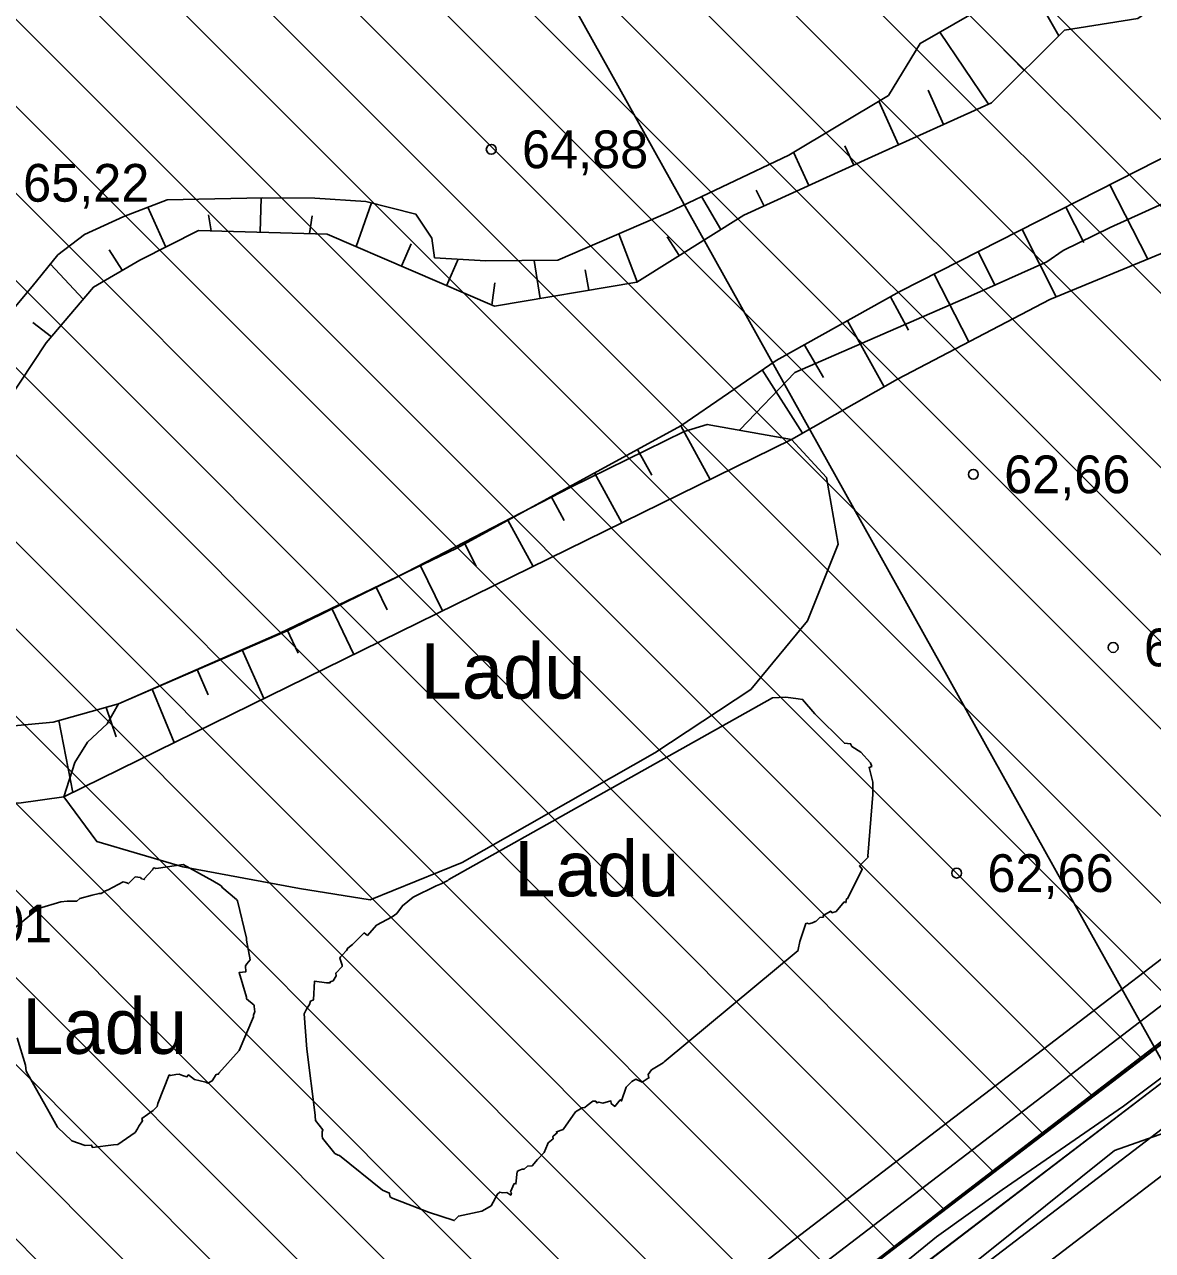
# Model space of a CAD drawing. Extents: x 532503 to 539665, y 6557663 to 6561526.
# Drawn here: x 535308.3 to 535381.6, y 6559738.4 to 6559818 of the extents above; entities that cross this region are included whole.
import ezdxf

# ---------------------------------------------------------------- set-up
doc = ezdxf.new("R2010")
doc.units = 0
for name, color, linetype in [('HALJASTUS', 7, 'Continuous'), ('illumineerimisjooned', 7, 'Continuous'), ('Kaevandatud ala', 7, 'Continuous'), ('kataster', 7, 'Continuous'), ('KORGUS-EH2000', 7, 'Continuous'), ('Lõige', 7, 'Continuous'), ('ME_aktiivne', 7, 'Continuous'), ('PIIR_me', 7, 'Continuous'), ('Plokid', 7, 'Continuous'), ('RELJEEF', 7, 'Continuous'), ('TM_aktiivne', 7, 'Continuous')]:
    doc.layers.add(name, color=color, linetype=linetype)

msp = doc.modelspace()

# ---------------------------------------------------------------- linework, layer by layer
at = {"layer": 'illumineerimisjooned'}
for points in [[(534195.15, 6559981.187), (534198.982, 6559981.551), (535160.123, 6560071.768), (535418.528, 6559993.818), (535458.873, 6559929.252), (535494.628, 6559867.696), (535482.599, 6559826.001), (535251.738, 6559649.676), (535250.358, 6559648.526), (535180.445, 6559687.333), (534941.147, 6559814.594), (534876.935, 6559774.719), (534959.617, 6559531.323), (534733.77, 6559483.152), (534375.905, 6559461.866), (534195.514, 6559444.474)], [(535136.963, 6559567.806), (535183.61, 6559682.831), (535250.501, 6559645.706), (535253.17, 6559647.743), (535476.016, 6559817.954)]]:
    msp.add_lwpolyline(points, dxfattribs=at)
for points in [[(534967.673, 6560049.69), (534974.155, 6559828.082), (535058.693, 6559883.051), (535223.499, 6560002.448), (535218.56, 6560049.918), (535415.933, 6559990.422), (535455.447, 6559927.188), (535490.312, 6559867.164), (535479.121, 6559828.379), (535249.574, 6559653.049), (535182.36, 6559690.845), (534940.993, 6559819.216), (534872.135, 6559776.441), (534954.369, 6559534.338), (534950.911, 6559533.67), (534733.22, 6559487.117), (534375.585, 6559465.864), (534199.951, 6559448.922), (533951.788, 6559660.129), (534200.214, 6559977.649), (534931.627, 6560046.309)], [(535537.644, 6559868.04), (535535.932, 6559811.278), (535531.57, 6559735.34), (535531.4, 6559680.476), (535535.969, 6559621.33), (535541.688, 6559571.196), (535546.449, 6559503.997), (535276.396, 6559543.285), (535107.957, 6559502.648), (535182.405, 6559686.245), (535250.294, 6559648.566)]]:
    msp.add_lwpolyline(points, close=True, dxfattribs=at)
at = {"layer": 'Kaevandatud ala'}
for p, q in [((535344.197, 6559849.804), (535416.199, 6559777.802)), ((535340.72, 6559847.624), (535412.992, 6559775.352)), ((535337.107, 6559845.58), (535409.785, 6559772.902)), ((535333.003, 6559844.027), (535406.578, 6559770.453)), ((535330.263, 6559841.111), (535403.37, 6559768.003)), ((535325.95, 6559839.767), (535400.163, 6559765.553)), ((535322.429, 6559837.63), (535396.956, 6559763.104)), ((535318.342, 6559836.061), (535393.749, 6559760.654)), ((535314.269, 6559834.477), (535390.542, 6559758.204)), ((535309.916, 6559833.173), (535387.334, 6559755.755)), ((535305.542, 6559831.89), (535384.127, 6559753.305)), ((535272.625, 6559830.866), (535364.884, 6559738.607)), ((535301.663, 6559830.113), (535380.92, 6559750.855)), ((535297.823, 6559828.296), (535377.713, 6559748.406)), ((535250.5, 6559651.24), (535480.86, 6559827.19)), ((535293.583, 6559826.879), (535374.506, 6559745.956)), ((535290.09, 6559824.715), (535371.298, 6559743.507)), ((535284.804, 6559824.344), (535368.091, 6559741.057)), ((535270.457, 6559821.72), (535358.47, 6559733.708)), ((535276.16, 6559821.675), (535361.677, 6559736.158)), ((535273.559, 6559812.962), (535355.262, 6559731.258)), ((535274.048, 6559806.816), (535352.055, 6559728.809)), ((535257.29, 6559795.289), (535336.019, 6559716.56)), ((535279.97, 6559795.237), (535348.848, 6559726.359)), ((535264.643, 6559793.594), (535339.227, 6559719.01)), ((535255.686, 6559791.236), (535332.812, 6559714.111)), ((535279.022, 6559790.529), (535345.641, 6559723.909)), ((535280.144, 6559783.75), (535342.434, 6559721.46))]:
    msp.add_line(p, q, dxfattribs=at)
at = {"layer": 'kataster'}
for points in [[(533947.7, 6559658.95), (533949.2, 6559955.8), (534198.28, 6559979.48), (535159.89, 6560069.73), (535417.31, 6559992.13), (535457.22, 6559928.24), (535504.86, 6559846.09), (535250.3, 6559650.84), (535181.52, 6559689.04), (534941.15, 6559817.08), (534874.65, 6559775.26), (534957.01, 6559532.73), (534735.22, 6559485.45), (534375.71, 6559463.85), (534199.28, 6559446.9), (534122.84, 6559439.44), (534110.45, 6559447.36), (534092.53, 6559453.94), (534085.13, 6559454.75)], [(535538.05, 6559871.58), (535539.27, 6559872.49), (535541.59, 6559874.28), (535537.93, 6559811.19), (535533.57, 6559735.28), (535533.4, 6559680.55), (535537.96, 6559621.52), (535543.68, 6559571.38), (535548.62, 6559501.66), (535276.49, 6559541.25), (535104.64, 6559499.79), (535181.52, 6559689.04), (535250.3, 6559650.84), (535504.86, 6559846.09)]]:
    msp.add_lwpolyline(points, close=True, dxfattribs=at)
at = {"layer": 'KORGUS-EH2000'}
for centre in [(535338.644, 6559809.907), (535369.962, 6559788.804), (535379.041, 6559777.564), (535368.874, 6559762.914)]:
    msp.add_circle(centre, 0.32, dxfattribs=at)
at = {"layer": 'Lõige'}
msp.add_lwpolyline([(535150.705, 6560087.504), (535159.93, 6560069.75), (535218.82, 6559968.7), (535305.655, 6559887.851), (535461.67, 6559608.38), (535506.03, 6559511.29), (535514.367, 6559493.043)], dxfattribs=at)
at = {"layer": 'ME_aktiivne'}
msp.add_lwpolyline([(535181.4, 6559689.09), (535250.12, 6559650.95), (535250.5, 6559651.24), (535480.86, 6559827.19), (535473.59, 6559802.83), (535506.03, 6559511.29), (535131.71, 6559566.56)], close=True, dxfattribs=at)
at = {"layer": 'PIIR_me'}
msp.add_lwpolyline([(534441.63, 6560002.32), (534688.17, 6560025.46), (534931.44, 6560048.3), (534969.61, 6560051.877), (534976.05, 6559831.7), (535057.56, 6559884.7), (535221.39, 6560003.39), (535216.26, 6560052.7), (535417.23, 6559992.12), (535457.16, 6559928.22), (535492.47, 6559867.43), (535480.86, 6559827.19), (535250.12, 6559650.95), (535250.12, 6559650.95), (535181.4, 6559689.09), (534941.07, 6559816.91), (534874.54, 6559775.58), (534957, 6559532.81), (534951.31, 6559531.71), (534733.49, 6559485.13), (534485.11, 6559470.37)], dxfattribs=at)
at = {"layer": 'Plokid'}
for points in [[(535473.831, 6559827.358), (535249.729, 6559656.195), (535183.501, 6559692.956), (534940.9, 6559821.974), (534869.24, 6559777.474), (534950.465, 6559538.369)], [(535141.263, 6559572.023), (535184.815, 6559679.417), (535250.709, 6559642.846), (535254.626, 6559645.835), (535468.361, 6559809.086)]]:
    msp.add_lwpolyline(points, dxfattribs=at)
at = {"layer": 'RELJEEF'}
for p, q in [((535375.521, 6559817.278), (535373.505, 6559820.805)), ((535370.939, 6559812.829), (535367.788, 6559817.525)), ((535371.492, 6559816.835), (535373.252, 6559815.022)), ((535367.017, 6559813.745), (535368.021, 6559811.515)), ((535365.104, 6559810.201), (535363.826, 6559813.029)), ((535361.622, 6559810.128), (535362.188, 6559808.881)), ((535359.277, 6559807.554), (535358.288, 6559809.723)), ((535355.851, 6559807.255), (535356.365, 6559806.226)), ((535378.825, 6559807.609), (535381.283, 6559802.773)), ((535317.5, 6559803.563), (535316.347, 6559806.162)), ((535323.642, 6559804.526), (535323.704, 6559806.762)), ((535329.872, 6559803.595), (535330.871, 6559806.423)), ((535353.561, 6559804.698), (535352.307, 6559806.847)), ((535377.142, 6559803.858), (535375.972, 6559806.16)), ((535320.279, 6559805.648), (535320.443, 6559804.615)), ((535327.013, 6559805.583), (535326.84, 6559804.437)), ((535373.12, 6559804.71), (535375.34, 6559800.341)), ((535333.436, 6559803.775), (535332.81, 6559802.325)), ((535348.129, 6559801.313), (535346.935, 6559804.431)), ((535350.08, 6559804.233), (535350.845, 6559803.006)), ((535313.837, 6559803.389), (535314.68, 6559802.053)), ((535371.377, 6559801.077), (535370.267, 6559803.26)), ((535312.137, 6559800.18), (535310.01, 6559802.452)), ((535335.747, 6559801.055), (535336.49, 6559802.773)), ((535341.827, 6559800.222), (535341.443, 6559802.7)), ((535344.753, 6559802.074), (535344.981, 6559800.759)), ((535367.414, 6559801.81), (535369.67, 6559797.417)), ((535338.88, 6559801.229), (535338.684, 6559799.785)), ((535365.746, 6559798.156), (535364.574, 6559800.337)), ((535308.861, 6559798.663), (535310.073, 6559797.734)), ((535361.778, 6559798.781), (535364.164, 6559794.492)), ((535360.217, 6559795.086), (535358.981, 6559797.225)), ((535356.239, 6559795.582), (535358.871, 6559791.478)), ((535350.96, 6559791.964), (535352.868, 6559788.475)), ((535349.072, 6559788.746), (535348.152, 6559790.429)), ((535345.345, 6559788.893), (535347.117, 6559785.653)), ((535343.389, 6559785.8), (535342.537, 6559787.358)), ((535339.729, 6559785.823), (535341.365, 6559782.831)), ((535337.674, 6559782.838), (535336.922, 6559784.288)), ((535334.052, 6559782.874), (535335.478, 6559779.942)), ((535331.88, 6559780.007), (535331.167, 6559781.488)), ((535328.283, 6559780.101), (535329.719, 6559777.116)), ((535326.101, 6559777.2), (535325.399, 6559778.715)), ((535322.476, 6559777.413), (535323.873, 6559774.247)), ((535320.266, 6559774.481), (535319.544, 6559776.131)), ((535316.613, 6559774.849), (535318.051, 6559771.39)), ((535314.282, 6559771.766), (535313.642, 6559773.677)), ((535310.559, 6559772.82), (535311.466, 6559768.159))]:
    msp.add_line(p, q, dxfattribs=at)
for points in [[(535384.73, 6559826.98), (535380.621, 6559824.444), (535373.207, 6559820.653), (535366.505, 6559816.785), (535364.442, 6559813.397), (535357.97, 6559809.533), (535350.126, 6559805.812), (535342.976, 6559802.719), (535338.293, 6559802.663), (535334.968, 6559802.867), (535334.789, 6559804.14), (535333.747, 6559805.697), (535330.502, 6559806.516), (535327.188, 6559806.728), (535323.801, 6559806.764), (535320.7, 6559806.69), (535317.586, 6559806.639), (535314.772, 6559805.556), (535312.228, 6559804.367), (535310.502, 6559803.051), (535308.824, 6559801.005), (535307.4, 6559799.292), (535305.411, 6559795.941)], [(535384.73, 6559826.98), (535380.621, 6559824.444), (535373.207, 6559820.653), (535366.505, 6559816.785), (535364.442, 6559813.397), (535357.97, 6559809.533), (535350.126, 6559805.812), (535342.976, 6559802.719), (535338.293, 6559802.663), (535334.968, 6559802.867), (535334.789, 6559804.14), (535333.747, 6559805.697), (535330.502, 6559806.516), (535327.188, 6559806.728), (535323.801, 6559806.764), (535320.7, 6559806.69), (535317.586, 6559806.639), (535314.772, 6559805.556), (535312.228, 6559804.367), (535310.502, 6559803.051), (535308.824, 6559801.005), (535307.4, 6559799.292), (535305.411, 6559795.941)], [(535350.96, 6559791.964), (535357.146, 6559796.204), (535365.194, 6559800.682), (535387.071, 6559811.8), (535398.38, 6559817.962), (535404.708, 6559822.453)], [(535304.693, 6559783.046), (535305.491, 6559788.669), (535306.297, 6559792.173), (535309.738, 6559797.337), (535312.801, 6559800.966), (535315.812, 6559802.707), (535319.621, 6559804.638), (535327.998, 6559804.405), (535338.848, 6559799.714), (535348.092, 6559801.289), (535355.054, 6559805.629), (535363.368, 6559809.419), (535371.136, 6559812.918), (535375.883, 6559817.638), (535380.635, 6559818.407), (535384.021, 6559820.807)], [(535404.352, 6559818.707), (535401.013, 6559815.947), (535398.521, 6559814.649), (535396.534, 6559813.262), (535395.355, 6559812.612), (535388.452, 6559809.152), (535383.194, 6559806.795), (535378.852, 6559804.84), (535375.803, 6559803.34), (535374.725, 6559802.605), (535369.803, 6559800.404), (535358.368, 6559795.415), (535354.794, 6559791.69)], [(535404.914, 6559815.379), (535400.749, 6559812.583), (535392.521, 6559807.602), (535389.155, 6559806.376), (535386.853, 6559806.159), (535382.48, 6559803.263), (535374.918, 6559800.168), (535365.038, 6559794.989), (535358.144, 6559791.064)], [(535367.574, 6559739.293), (535371.832, 6559742.345), (535379.709, 6559747.777), (535387.014, 6559753.261), (535394.082, 6559757.597), (535397.509, 6559761.68), (535403.04, 6559766.499), (535410.629, 6559772.131), (535425.453, 6559783.626), (535433.072, 6559789.824), (535440.597, 6559795.048), (535446.468, 6559799.594), (535450.682, 6559802.455), (535457.704, 6559808.471), (535461.007, 6559810.685), (535462.883, 6559811.486), (535464.505, 6559810.594), (535466.034, 6559808.485), (535468.01, 6559805.689), (535469.558, 6559803.633), (535470.791, 6559802.553)], [(535367.574, 6559739.293), (535371.832, 6559742.345), (535379.709, 6559747.777), (535387.014, 6559753.261), (535394.082, 6559757.597), (535397.509, 6559761.68), (535403.04, 6559766.499), (535410.629, 6559772.131), (535425.453, 6559783.626), (535433.072, 6559789.824), (535440.597, 6559795.048), (535446.468, 6559799.594), (535450.682, 6559802.455), (535457.704, 6559808.471), (535461.007, 6559810.685), (535462.883, 6559811.486)], [(535350.96, 6559791.964), (535336.412, 6559784.009), (535324.88, 6559778.465), (535314.442, 6559773.899), (535310.193, 6559772.718), (535306.935, 6559772.416), (535303.986, 6559775.762), (535304.693, 6559783.046)], [(535358.144, 6559791.064), (535352.67, 6559792.05), (535351.171, 6559791.595), (535343.766, 6559787.96), (535332.518, 6559782.128), (535325.542, 6559778.703), (535314.442, 6559773.899), (535313.692, 6559772.615), (535312.43, 6559771.426), (535311.59, 6559770.104), (535310.881, 6559767.872)], [(535358.144, 6559791.064), (535352.67, 6559792.05), (535351.171, 6559791.595), (535343.766, 6559787.96), (535332.518, 6559782.128), (535325.542, 6559778.703), (535314.442, 6559773.899), (535313.692, 6559772.615), (535312.43, 6559771.426), (535311.59, 6559770.104), (535310.881, 6559767.872)], [(535310.881, 6559767.872), (535313.017, 6559764.969), (535318.603, 6559763.321), (535326.181, 6559761.925), (535330.787, 6559761.184), (535336.746, 6559763.606), (535349.27, 6559770.732), (535355.507, 6559774.841), (535359.18, 6559779.295), (535361.185, 6559784.274), (535360.426, 6559788.595), (535358.144, 6559791.064)], [(535358.144, 6559791.064), (535310.881, 6559767.872)], [(535358.144, 6559791.064), (535310.881, 6559767.872)], [(535310.881, 6559767.872), (535313.017, 6559764.969), (535318.603, 6559763.321), (535326.181, 6559761.925), (535330.787, 6559761.184), (535336.746, 6559763.606), (535349.27, 6559770.732), (535355.507, 6559774.841), (535359.18, 6559779.295), (535361.185, 6559784.274), (535360.426, 6559788.595), (535358.144, 6559791.064)], [(535310.881, 6559767.872), (535307.95, 6559767.457), (535305.439, 6559767.645), (535302.084, 6559768.042)], [(535307.608, 6559759.296), (535309.232, 6559760.625), (535310.681, 6559761.051), (535311.09, 6559761.101), (535311.722, 6559761.088), (535311.92, 6559761.276), (535312.726, 6559761.482), (535313.172, 6559761.598), (535313.3, 6559761.596), (535313.593, 6559761.766), (535313.758, 6559761.838), (535314.743, 6559762.344), (535314.919, 6559762.304), (535315.094, 6559762.235), (535315.525, 6559762.673), (535315.855, 6559762.635), (535315.937, 6559762.535), (535316.113, 6559762.496), (535316.109, 6559762.552), (535316.643, 6559763.121), (535316.693, 6559763.206), (535316.746, 6559763.264), (535316.865, 6559763.218), (535317.036, 6559763.233), (535318.628, 6559763.465), (535320.565, 6559762.424), (535321.027, 6559762.128), (535321.147, 6559762.052), (535321.151, 6559761.995), (535322.097, 6559761.198), (535322.159, 6559761.123), (535322.738, 6559758.684), (535322.749, 6559758.569), (535322.98, 6559757.278), (535322.777, 6559757.027), (535322.675, 6559756.903), (535322.711, 6559756.507), (535322.268, 6559756.457), (535322.748, 6559754.856), (535322.758, 6559754.743), (535323.249, 6559754.333), (535323.254, 6559754.277), (535323.276, 6559754.05), (535323.286, 6559753.937), (535323.196, 6559753.7), (535323.207, 6559753.587), (535322.275, 6559751.397), (535320.941, 6559749.915), (535320.913, 6559749.859), (535320.779, 6559749.845), (535320.526, 6559749.42), (535320.228, 6559749.285), (535320.109, 6559749.332), (535319.38, 6559749.508), (535318.971, 6559749.809), (535318.883, 6559749.68), (535318.59, 6559749.768), (535318.385, 6559749.85), (535318.159, 6559749.83), (535317.804, 6559749.779), (535317.732, 6559749.809), (535316.991, 6559747.946), (535316.949, 6559747.771), (535316.693, 6559747.493), (535315.96, 6559746.986), (535316.003, 6559746.839), (535315.759, 6559746.49), (535315.661, 6559746.319), (535315.512, 6559746.076), (535314.388, 6559745.294), (535314.106, 6559745.267), (535312.735, 6559745.103), (535312.684, 6559745.252), (535312.271, 6559745.223), (535311.409, 6559745.54), (535310.48, 6559746.427), (535309.94, 6559747.402), (535308.437, 6559750.051), (535308.401, 6559750.447), (535307.842, 6559752.216)], [(535356.797, 6559726.75), (535367.968, 6559735.963), (535379.121, 6559744.906), (535382.384, 6559746.051)], [(535351.698, 6559725.249), (535353.155, 6559727.56), (535355.371, 6559729.376), (535367.574, 6559739.293)], [(535351.698, 6559725.249), (535353.155, 6559727.56), (535355.371, 6559729.376), (535367.574, 6559739.293)]]:
    msp.add_lwpolyline(points, dxfattribs=at)
msp.add_lwpolyline([(535326.642, 6559754.072), (535326.788, 6559754.321), (535326.843, 6559754.377), (535326.911, 6559754.596), (535327.099, 6559754.683), (535327.164, 6559755.895), (535327.935, 6559755.786), (535327.975, 6559755.798), (535328.193, 6559755.797), (535328.193, 6559755.858), (535328.377, 6559755.915), (535328.582, 6559756.24), (535328.546, 6559756.42), (535328.967, 6559756.861), (535328.969, 6559756.93), (535328.815, 6559757.384), (535328.855, 6559757.484), (535328.955, 6559757.592), (535329.25, 6559757.883), (535329.322, 6559758.044), (535329.629, 6559758.284), (535330.385, 6559759.032), (535330.603, 6559758.868), (535331.198, 6559759.538), (535332.216, 6559760.068), (535332.515, 6559760.296), (535332.879, 6559760.795), (535333.581, 6559761.355), (535335.078, 6559762.083), (535335.396, 6559762.229), (535335.834, 6559762.44), (535335.886, 6559762.5), (535356.916, 6559774.286), (535357.774, 6559774.347), (535358.583, 6559774.23), (535358.871, 6559774.191), (535359.666, 6559773.246), (535361.582, 6559771.348), (535361.989, 6559771.309), (535362.057, 6559771.144), (535362.658, 6559770.777), (535363.283, 6559770.068), (535363.357, 6559769.842), (535363.189, 6559769.774), (535363.428, 6559768.813), (535363.424, 6559768.014), (535363.116, 6559764.013), (535363.122, 6559763.956), (535362.556, 6559763.385), (535362.739, 6559763.17), (535361.775, 6559761.239), (535361.718, 6559761.234), (535361.681, 6559761), (535361.572, 6559761.041), (535361.044, 6559760.421), (535360.777, 6559760.336), (535360.696, 6559760.444), (535360.213, 6559760.171), (535360.218, 6559760.058), (535359.998, 6559760.034), (535359.726, 6559759.78), (535359.684, 6559759.771), (535359.502, 6559759.697), (535359.278, 6559759.614), (535359.159, 6559759.659), (535359.083, 6559759.646), (535358.697, 6559758.471), (535358.576, 6559757.948), (535358.581, 6559757.891), (535349.877, 6559750.652), (535349.802, 6559750.604), (535349.044, 6559750.133), (535348.846, 6559749.83), (535348.886, 6559749.612), (535348.829, 6559749.606), (535348.444, 6559749.344), (535348.047, 6559749.532), (535347.781, 6559749.389), (535347.528, 6559749.151), (535347.411, 6559749.017), (535347.116, 6559748.129), (535347.022, 6559748.204), (535346.662, 6559747.766), (535346.44, 6559747.953), (535346.42, 6559748.127), (535345.898, 6559747.986), (535345.636, 6559748.05), (535345.502, 6559747.993), (535345.433, 6559748.102), (535345.237, 6559748.106), (535344.876, 6559747.828), (535344.719, 6559747.696), (535344.544, 6559747.684), (535344.12, 6559747.421), (535343.31, 6559746.271), (535342.874, 6559746.122), (535342.916, 6559746.045), (535342.66, 6559745.841), (535342.648, 6559745.824), (535342.67, 6559745.669), (535342.335, 6559745.407), (535342.302, 6559745.291), (535342.092, 6559744.765), (535341.648, 6559744.311), (535341.308, 6559743.915), (535340.994, 6559743.879), (535340.778, 6559743.692), (535340.663, 6559743.682), (535340.431, 6559743.599), (535340.323, 6559743.537), (535340.245, 6559742.734), (535340.138, 6559742.758), (535339.904, 6559742.223), (535339.959, 6559742.15), (535339.911, 6559742.015), (535339.668, 6559742.182), (535339.383, 6559742.161), (535339.204, 6559742.199), (535339.046, 6559742.08), (535338.642, 6559741.316), (535338.531, 6559741.251), (535338.024, 6559740.972), (535336.518, 6559740.652), (535336.237, 6559740.351), (535334.568, 6559740.909), (535332.159, 6559741.822), (535332.066, 6559741.921), (535332.043, 6559742.126), (535331.586, 6559742.334), (535328.794, 6559744.579), (535328.708, 6559744.602), (535328.489, 6559744.713), (535327.68, 6559745.696), (535327.665, 6559745.865), (535327.671, 6559746.014), (535327.671, 6559746.099), (535327.665, 6559746.122), (535327.716, 6559746.242), (535327.233, 6559746.861), (535327.207, 6559747.141), (535327.202, 6559747.199), (535326.666, 6559751.483), (535326.497, 6559753.773)], close=True, dxfattribs=at)
at = {"layer": 'TM_aktiivne'}
for points in [[(535159.92, 6560069.74), (535417.23, 6559992.12), (535457.16, 6559928.22), (535492.47, 6559867.43), (535480.86, 6559827.19), (535250.49, 6559651.24), (535250.13, 6559650.94), (535181.4, 6559689.09), (534941.07, 6559816.9), (534874.53, 6559775.58), (534957, 6559532.81), (534733.5, 6559485.14), (534375.75, 6559463.86), (534199.32, 6559446.85), (534124.95, 6559439.68), (533949.03, 6559659.85), (533949.15, 6559955.79), (534199.17, 6559979.56)], [(535539.77, 6559872.18), (535537.93, 6559811.19), (535533.57, 6559735.28), (535533.4, 6559680.55), (535537.96, 6559621.52), (535543.68, 6559571.38), (535548.62, 6559501.66), (535276.49, 6559541.25), (535104.64, 6559499.79), (535181.4, 6559689.09), (535250.12, 6559650.95)]]:
    msp.add_lwpolyline(points, close=True, dxfattribs=at)

# ---------------------------------------------------------------- texts
at = {"layer": 'HALJASTUS'}
for p in [(535334.056, 6559774.242), (535340.146, 6559761.405), (535308.176, 6559751.18)]:
    msp.add_text('Ladu', height=3.6, dxfattribs=at).set_placement(p)
at = {"layer": 'KORGUS-EH2000'}
for s, p in [('64,88 ', (535340.644, 6559808.682)), ('65,22 ', (535308.239, 6559806.507)), ('62,66 ', (535371.962, 6559787.579)), ('62,70 ', (535381.041, 6559776.339)), ('62,66 ', (535370.874, 6559761.689)), ('63,01 ', (535301.932, 6559758.426))]:
    msp.add_text(s, height=2.45, dxfattribs=at).set_placement(p)

doc.saveas('drawing.dxf')
